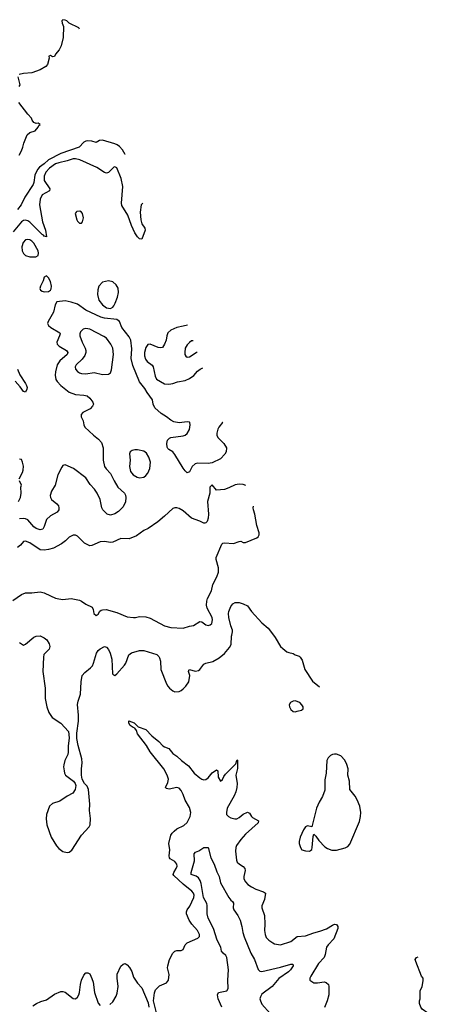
# Model space of a CAD drawing. Header units: inches. Extents: x 1384664 to 1536621, y 460766 to 646467.
# Tile 475 of 488: x 1471673 to 1475750, y 616438 to 625942. Entities that reach past the tile are written whole.
import ezdxf

# ---------------------------------------------------------------- set-up
doc = ezdxf.new("R2010")
doc.units = ezdxf.units.IN
doc.header["$MEASUREMENT"] = 0
doc.layers.add('B4671', color=7, linetype='Continuous')
doc.layers.add('B4672', color=7, linetype='Continuous')

msp = doc.modelspace()

# ---------------------------------------------------------------- linework, layer by layer
at = {"layer": 'B4671', "color": 5}
for points, elevation in [([(1471670.7, 619930.7), (1471710, 619905.2), (1471730, 619914), (1471810, 619982.8), (1471830, 619992.1), (1471870, 619993), (1471910, 619975.5), (1471934.6, 619954.6), (1471957.2, 619917.2), (1471963.5, 619890), (1471955.7, 619864.3), (1471906.7, 619813.3), (1471900.9, 619790), (1471897.2, 619650), (1471918, 619490), (1471918.5, 619390), (1471933.1, 619310), (1471953.5, 619253.5), (1471986.5, 619206.5), (1472070, 619152.7), (1472142.8, 619070), (1472150.7, 619010), (1472138.8, 618930), (1472141, 618870), (1472138, 618850), (1472108, 618790), (1472098.8, 618750), (1472096, 618730), (1472100.7, 618690), (1472104, 618670), (1472114, 618650), (1472190.5, 618590.5), (1472206.8, 618570), (1472214, 618550), (1472208, 618510), (1472185.1, 618474.9), (1472130, 618447.8), (1472060.5, 618399.5), (1471990, 618377), (1471958.8, 618350), (1471930.5, 618269.5), (1471928.2, 618228.2), (1471933, 618170), (1471975.5, 618050), (1472026.4, 617966.4), (1472050, 617940.5), (1472090, 617913), (1472130, 617903.1), (1472150, 617906.4), (1472175.4, 617924.6), (1472267.6, 618070), (1472342.9, 618150), (1472352.8, 618170), (1472356.4, 618230), (1472347.1, 618310), (1472349.7, 618370), (1472336, 618510), (1472323.1, 618543.1), (1472298, 618570), (1472275.3, 618610), (1472269.4, 618649.4), (1472269.6, 618710), (1472276.2, 618770), (1472271.9, 618808.1), (1472237, 618937), (1472224.1, 619004.1), (1472224.5, 619055.5), (1472238.7, 619170), (1472241.3, 619230), (1472229.7, 619330.3), (1472236, 619364), (1472258.9, 619430), (1472265.4, 619550), (1472276, 619610), (1472299.7, 619640.3), (1472355.3, 619684.7), (1472374.4, 619705.6), (1472385.7, 619730), (1472413.9, 619826.1), (1472430, 619851.5), (1472450, 619870.3), (1472490, 619890.4), (1472510, 619884.4), (1472530, 619862.4), (1472546.5, 619826.5), (1472560.1, 619770), (1472568.9, 619628.9), (1472577.2, 619617.2), (1472590, 619611.7), (1472610, 619627.5), (1472683.9, 619710), (1472695.8, 619730), (1472725, 619810), (1472750, 619830.2), (1472830, 619852.2), (1472870, 619854.2), (1472994.3, 619814.3), (1473015.8, 619795.8), (1473023, 619783), (1473031.5, 619750), (1473034.4, 619670), (1473090, 619531), (1473102.4, 619510), (1473118, 619490), (1473150, 619462.4), (1473170, 619454), (1473210, 619455.8), (1473230, 619465.3), (1473250, 619482.4), (1473276.9, 619510), (1473305.6, 619550), (1473315.1, 619610), (1473302.4, 619650), (1473309.3, 619670), (1473370, 619654.9), (1473398.9, 619661.1), (1473411.6, 619670), (1473450, 619720.5), (1473470, 619730.4), (1473534.7, 619745.2), (1473596.4, 619783.6), (1473650, 619825.5), (1473698.4, 619881.6), (1473711.4, 619910), (1473715.9, 619990), (1473718.6, 620000)], 720), ([(1474121, 620000), (1474137.3, 619977.3), (1474190, 619890.8), (1474210, 619870.8), (1474250, 619841), (1474270, 619832), (1474310, 619824.7), (1474330, 619811.3), (1474370, 619798), (1474378, 619790), (1474398, 619758), (1474424.9, 619670), (1474498.3, 619558.3), (1474564.6, 619502.8)], 720), ([(1472998.7, 616330), (1472963.7, 616470), (1472971.9, 616548.1), (1472983.6, 616576.4), (1473022.5, 616617.5), (1473090, 616646), (1473109.2, 616670), (1473114.8, 616725.2), (1473099.5, 616790), (1473102, 616810), (1473119.6, 616870), (1473150, 616930.6), (1473170, 616950.5), (1473190, 616957.1), (1473230, 616956.3), (1473250, 616966.8), (1473269.5, 617010.5), (1473289.4, 617030.6), (1473390, 617076), (1473408.9, 617091.1), (1473409, 617110), (1473389.3, 617150), (1473331.9, 617211.9), (1473308.3, 617250), (1473282.6, 617310), (1473280.5, 617330), (1473288, 617350), (1473314, 617386), (1473353.8, 617470), (1473355.8, 617490), (1473349.8, 617510), (1473333.3, 617530), (1473250, 617597.4), (1473160.4, 617680.3), (1473154.8, 617690), (1473158.9, 617710), (1473183.7, 617750), (1473190.7, 617770), (1473189.8, 617790), (1473170, 617817.6), (1473123.3, 617843.3), (1473118, 617850), (1473115.4, 617870), (1473120.5, 617930), (1473112.9, 617990), (1473129.8, 618070), (1473142.2, 618090), (1473163.1, 618110), (1473190, 618130.1), (1473255.7, 618164.3), (1473288.1, 618191.9), (1473317.8, 618250), (1473323.6, 618290), (1473310, 618336), (1473268.7, 618408.7), (1473250, 618462.3), (1473230, 618501.5), (1473210, 618525.5), (1473190, 618529.9), (1473115.4, 618515.4), (1473090, 618521.3), (1473080.5, 618530), (1473102.7, 618577.3), (1473108.1, 618610), (1473094.9, 618650), (1473064.5, 618710), (1472930, 618875.2), (1472896.1, 618936.1), (1472809.9, 619050), (1472799.4, 619079.4), (1472784.2, 619104.2), (1472766.3, 619110), (1472737.6, 619130), (1472726.2, 619150), (1472724.8, 619175.2), (1472775.8, 619155.8), (1472815.1, 619115.1), (1472890.8, 619090.8), (1472948.3, 619028.4), (1473015.6, 618975.6), (1473053.8, 618933.8), (1473070, 618921.7), (1473110, 618905.3), (1473150, 618858.9), (1473190, 618833.8), (1473232.4, 618790), (1473300.7, 618740.7), (1473356.9, 618670), (1473410, 618624.4), (1473430, 618612.4), (1473450, 618605.5), (1473470, 618607.7), (1473490, 618623.1), (1473530, 618671.6), (1473570, 618702), (1473584, 618690), (1473587.9, 618630), (1473610, 618590.6), (1473630, 618607.3), (1473642.4, 618637.6), (1473659.7, 618660.3), (1473759.5, 618760.5), (1473767, 618790), (1473770, 618796), (1473775.3, 618795.3), (1473773.5, 618713.5), (1473759.1, 618650), (1473772.4, 618570), (1473767.1, 618530), (1473757.6, 618490), (1473741.1, 618450), (1473674.3, 618330), (1473666.4, 618290), (1473668.9, 618270), (1473687.7, 618250), (1473710, 618238.4), (1473747.3, 618227.3), (1473768.7, 618228.7), (1473790, 618240.3), (1473830, 618273.4), (1473871.4, 618291.4), (1473890, 618283), (1473908.9, 618250), (1473920, 618240), (1473978, 618210), (1473972.7, 618190), (1473850, 618078.5), (1473804.7, 618030), (1473764.6, 617970), (1473756.5, 617950), (1473754.4, 617914.4), (1473763.8, 617830), (1473770.6, 617810), (1473794, 617790), (1473829.2, 617769.2), (1473844.6, 617750), (1473847.9, 617730), (1473834.3, 617670), (1473836, 617650), (1473850, 617619.3), (1473874.2, 617594.2), (1473910.4, 617570), (1473949.5, 617549.5), (1474024.3, 617524.3), (1474043.1, 617510), (1474034.2, 617450), (1474007.4, 617387.4), (1474009, 617369), (1474035.8, 617295.8), (1474038.9, 617210), (1474034.7, 617150), (1474040.7, 617110), (1474050, 617083.8), (1474075.6, 617055.6), (1474114, 617030), (1474130, 617022.6), (1474190, 617012), (1474290, 617045.2), (1474350, 617093.1), (1474430, 617099.7), (1474510, 617128.4), (1474570, 617142.2), (1474632.4, 617167.6), (1474690, 617203.1), (1474710, 617210.4), (1474730, 617207.3), (1474741.6, 617190), (1474743.1, 617170), (1474702, 617070), (1474648.3, 617011.7), (1474634.2, 616990), (1474621.4, 616918.6), (1474610.9, 616889.1), (1474554.6, 616830), (1474480.5, 616710), (1474470.8, 616690), (1474471.1, 616671.1), (1474510, 616646), (1474544.5, 616644.5), (1474610, 616653), (1474630, 616647.7), (1474650.6, 616630), (1474655.5, 616610), (1474653.7, 616530), (1474637.6, 616470), (1474613.7, 616406.3)], 680), ([(1473622.7, 616410), (1473589.1, 616490), (1473580.7, 616530), (1473589.9, 616550.1), (1473670, 616566.9), (1473684.2, 616590), (1473679.3, 616670), (1473688.3, 616771.7), (1473671.9, 616890), (1473660.3, 616910), (1473634.8, 616930), (1473619.8, 616950), (1473614.7, 616990), (1473577, 617057), (1473542.5, 617170), (1473491.3, 617270), (1473482.9, 617310), (1473481.3, 617390), (1473476.7, 617410), (1473447.4, 617470), (1473424.5, 617604.5), (1473414.2, 617634.3), (1473398, 617658), (1473375.6, 617675.6), (1473326.9, 617690), (1473325.8, 617710), (1473358.3, 617821.7), (1473357.2, 617890), (1473370, 617905.2), (1473402.4, 617917.6), (1473450, 617951.2), (1473490, 617950.6), (1473515.3, 617850), (1473550.1, 617790.1), (1473575.9, 617715.9), (1473598.5, 617670), (1473610.2, 617610), (1473690.1, 617470.1), (1473710, 617443.1), (1473726, 617430), (1473734.1, 617414.1), (1473732.6, 617370), (1473739.1, 617350), (1473775.8, 617295.8), (1473798.5, 617250), (1473817.1, 617190), (1473826.2, 617130), (1473839, 617090), (1473901.6, 616930), (1473938.9, 616870), (1473974.8, 616774.8), (1473990, 616758.7), (1474010, 616755.6), (1474190, 616795), (1474290, 616826), (1474304, 616824), (1474310, 616818), (1474312.4, 616810), (1474287, 616770), (1474266.7, 616750), (1474174.2, 616685.8), (1474110, 616608), (1474010, 616534.5), (1473995.2, 616510), (1473990.2, 616490), (1473994.4, 616470), (1474010, 616440.3), (1474090, 616350.5)], 660), ([(1475750, 616259), (1475730, 616261.2), (1475695.3, 616290), (1475640.1, 616320.1), (1475610, 616353.2), (1475555.3, 616390), (1475542, 616410), (1475530, 616446), (1475528.7, 616470), (1475538, 616490), (1475538, 616570), (1475554.6, 616605.4), (1475566, 616666), (1475566, 616690), (1475548, 616710), (1475493.3, 616850), (1475489.7, 616870), (1475500.9, 616890), (1475516.8, 616897.4)], 680), ([(1471798, 616422), (1471834.5, 616445.5), (1471875.4, 616464.6), (1471930, 616482), (1472010, 616536.3), (1472070, 616560.7), (1472090, 616562), (1472110, 616554), (1472190, 616494.8), (1472210, 616491), (1472230, 616506), (1472242, 616530), (1472250, 616552), (1472259.7, 616630), (1472270, 616671), (1472290, 616718), (1472310, 616741), (1472330, 616742.8), (1472350, 616730.6), (1472370, 616686.8), (1472381.7, 616650), (1472395.6, 616550), (1472430.7, 616450), (1472450, 616426.8)], 680), ([(1472543.2, 616436.8), (1472570, 616461), (1472603.3, 616516.7), (1472614.2, 616545.8), (1472622.2, 616610), (1472612.4, 616690), (1472613, 616730), (1472650, 616806), (1472670, 616826), (1472690, 616831), (1472710, 616818), (1472732.1, 616792.1), (1472753.7, 616753.7), (1472770, 616698.8), (1472810, 616641), (1472850, 616596), (1472912.7, 616452.7), (1472919.1, 616410)], 680)]:
    msp.add_lwpolyline(points, dxfattribs=dict(at, elevation=elevation))
at = {"layer": 'B4671', "color": 5, "elevation": 720}
for points in [[(1474330, 619367), (1474310, 619363.6), (1474284.9, 619350), (1474272.7, 619330), (1474276.4, 619310), (1474290, 619284.9), (1474310, 619264.9), (1474330, 619260.5), (1474350, 619266.8), (1474390, 619278), (1474408, 619290), (1474408.7, 619310), (1474394, 619330), (1474374, 619350)], [(1474710, 618852.7), (1474690, 618849.2), (1474670, 618839), (1474650, 618815.3), (1474637.3, 618790), (1474630.6, 618670), (1474617.1, 618602.9), (1474615.4, 618504.6), (1474594.9, 618445.1), (1474562, 618390), (1474537.6, 618330), (1474490.4, 618149.6), (1474450, 618160.7), (1474428.7, 618150), (1474410, 618120.9), (1474378, 618050), (1474368.5, 618010), (1474368.5, 617990), (1474380.5, 617950), (1474394.8, 617930), (1474430, 617918.4), (1474470, 617917.1), (1474478.6, 617921.4), (1474490, 617930.8), (1474496, 617950), (1474503.1, 618056.9), (1474510, 618078.8), (1474530, 618059.3), (1474558.3, 618018.2), (1474616.5, 617956.5), (1474640.9, 617940.9), (1474684.9, 617924.9), (1474730, 617924.9), (1474813.2, 617946.8), (1474838, 617962), (1474856.6, 617983.4), (1474950, 618200.7), (1474960.9, 618250), (1474963.5, 618290), (1474952.8, 618350), (1474930, 618412.3), (1474907.9, 618448), (1474858.3, 618510), (1474855, 618590), (1474837.2, 618650), (1474843.1, 618710), (1474830, 618752.3), (1474810, 618793.6), (1474770, 618835.1), (1474730, 618851.8)]]:
    msp.add_lwpolyline(points, close=True, dxfattribs=at)
at = {"layer": 'B4672', "color": 5}
for points, elevation in [([(1472251.1, 625849.8), (1472242.7, 625862.7), (1472149.5, 625909.5), (1472128, 625930), (1472110, 625939), (1472090, 625942), (1472078, 625930), (1472081, 625910), (1472096.8, 625876.8), (1472092.7, 625770), (1472073, 625690), (1472053.4, 625650), (1472018, 625610), (1472010, 625586), (1471990, 625582), (1471970, 625595.3), (1471954, 625590), (1471958, 625570), (1471941, 625510), (1471924.7, 625490), (1471870, 625459), (1471790, 625429), (1471710, 625421.2), (1471668.3, 625411.7)], 640), ([(1471656, 625390), (1471673.4, 625313.4), (1471663.4, 625296.6)], 640), ([(1471667, 624633), (1471690, 624675.8), (1471704.5, 624710), (1471711.1, 624750), (1471745.4, 624830), (1471770, 624852.4), (1471821.2, 624870), (1471850, 624904), (1471858, 624922), (1471868.7, 624930), (1471850, 624944), (1471830, 624941.2), (1471809.6, 624949.6), (1471791.8, 624971.8), (1471785.1, 624990), (1471750, 625029.7), (1471664, 625144)], 660), ([(1472691.4, 624639.6), (1472690, 624639.5), (1472664.4, 624684.4), (1472636.4, 624716.4), (1472614.3, 624734.3), (1472590, 624744.1), (1472470, 624778.3), (1472443.4, 624776.6), (1472410, 624758), (1472368.5, 624768.5), (1472330, 624772), (1472310, 624769.7), (1472290, 624758.9), (1472246.7, 624710), (1472070, 624649.5), (1471951.3, 624588.7), (1471910, 624550.3), (1471862.8, 624517.2), (1471844.9, 624495.1), (1471820.2, 624439.8), (1471809.5, 624370), (1471802.2, 624350), (1471722.4, 624230), (1471686.4, 624153.6), (1471650.2, 624109.8)], 660), ([(1472862.2, 624170.1), (1472854.4, 624165.6), (1472845.8, 624154.2), (1472836, 624084), (1472840.6, 624010), (1472851.3, 623970), (1472878.5, 623930), (1472884, 623910), (1472850, 623822.7), (1472830, 623826), (1472810, 623844.5), (1472783.7, 623883.7), (1472750, 623956.9), (1472714.5, 624054.5), (1472659.3, 624150), (1472654.5, 624170), (1472668.9, 624331.1), (1472652, 624410), (1472610, 624511), (1472590, 624521.1), (1472582.4, 624517.6), (1472530, 624466.9), (1472510, 624461.1), (1472490, 624467.1), (1472416.4, 624516.4), (1472253, 624590), (1472210, 624598.5), (1472190, 624597.5), (1472130, 624579), (1472050, 624561.8), (1472019.2, 624550), (1471958.8, 624510), (1471924.8, 624470), (1471909.6, 624430), (1471909.6, 624390), (1471963.5, 624310), (1471960.2, 624290), (1471890, 624249.8), (1471871.4, 624210), (1471864.9, 624155.1), (1471893.9, 623990), (1471923.2, 623910), (1471930, 623846.6), (1471910, 623851.1), (1471902.6, 623862.6), (1471890, 623868.7), (1471770, 623988.4), (1471750, 624001.5), (1471730, 624007.8), (1471710, 624004.9), (1471690, 623989.9), (1471610, 623895.3)], 680), ([(1473632.1, 622054.5), (1473630, 622052.8), (1473594.5, 622010), (1473583.5, 621990), (1473573.5, 621950), (1473576, 621930), (1473585.2, 621910), (1473643.8, 621850), (1473668.4, 621810), (1473664.3, 621770), (1473651.6, 621748.4), (1473610, 621702.5), (1473530, 621666), (1473490, 621658.5), (1473390, 621660.2), (1473365, 621655), (1473336.9, 621630), (1473310, 621579), (1473290, 621569.3), (1473270, 621585.6), (1473250, 621612.8), (1473170, 621745.6), (1473150, 621769.6), (1473112.6, 621792.6), (1473103.3, 621803.3), (1473096.1, 621816.1), (1473091.1, 621850), (1473098, 621882), (1473116.8, 621903.2), (1473130.9, 621909.1), (1473250, 621924.5), (1473270, 621930.3), (1473290, 621946), (1473310, 621986.8), (1473316.5, 622030), (1473313.5, 622053.5), (1473310, 622058), (1473290, 622058.7), (1473210.7, 622050.7), (1473160.3, 622060.3), (1473130, 622076.9), (1473089.6, 622110), (1473039.2, 622139.2), (1472975.8, 622195.8), (1472960.7, 622230), (1472953.1, 622273.1), (1472902.5, 622342.5), (1472881.5, 622381.5), (1472830, 622445.2), (1472763.1, 622603.1), (1472748.7, 622670), (1472755.2, 622764.8), (1472746, 622850), (1472730, 622881.6), (1472659.7, 622970), (1472635.3, 623030), (1472609.3, 623049.3), (1472490, 623061.3), (1472456, 623070), (1472310, 623138.4), (1472230, 623194.8), (1472170, 623216.3), (1472110, 623226.6), (1472030, 623218.4), (1472016.1, 623190), (1472000.4, 623119.6), (1471946, 623030), (1471942.2, 623010), (1471949, 622990), (1471971.6, 622970), (1472058.5, 622918.5), (1472064, 622910), (1472057.7, 622890), (1472030.2, 622830), (1472033.2, 622810), (1472052.9, 622790), (1472124, 622750), (1472136.5, 622730), (1472131.9, 622710), (1472060.7, 622650), (1472033.7, 622610), (1472017.1, 622542.9), (1472015.5, 622510), (1472022.3, 622470), (1472034.4, 622450), (1472070, 622411.4), (1472150, 622348.1), (1472210, 622322.9), (1472290, 622318.4), (1472323, 622310), (1472350, 622287.2), (1472379, 622250), (1472383.2, 622230), (1472376.5, 622210), (1472353.1, 622186.9), (1472282, 622150), (1472266.3, 622130), (1472266.3, 622110), (1472286.3, 622070), (1472292.8, 622030), (1472302, 622010), (1472384.6, 621930), (1472434.4, 621894.4), (1472461.5, 621861.5), (1472477.4, 621810), (1472477, 621690), (1472490.1, 621630.1), (1472505.4, 621605.4), (1472550, 621562.3), (1472584.2, 621490), (1472621.1, 621430), (1472683.1, 621370), (1472693.3, 621353.3), (1472697.3, 621330), (1472692.8, 621287.2), (1472670, 621240.9), (1472625.8, 621194.2), (1472590, 621172.8), (1472550, 621158.3), (1472517, 621170), (1472475.8, 621210), (1472464.4, 621230), (1472449.9, 621309.9), (1472420.6, 621370), (1472392.9, 621410), (1472353.9, 621453.9), (1472310, 621519), (1472190.4, 621610.4), (1472110, 621643.5), (1472098.5, 621641.5), (1472090, 621638.9), (1472078.3, 621621.6), (1472039.8, 621550), (1472013.9, 621450), (1471980.9, 621390), (1471967.5, 621350), (1471968.7, 621330), (1471978.6, 621310), (1472032, 621270), (1472046, 621250), (1472051.7, 621230), (1472050.3, 621210), (1472033.3, 621186.7), (1471968.5, 621151.5), (1471930, 621117.6), (1471910.1, 621049.9), (1471894.9, 621025.1), (1471870, 621017.4), (1471830, 621029.8), (1471810, 621045.7), (1471752.6, 621112.6), (1471730, 621124.3), (1471710, 621128.4), (1471670, 621124)], 720), ([(1473290.3, 622993.5), (1473250, 622982.1), (1473187.7, 622972.3), (1473130, 622946.4), (1473101.9, 622918.1), (1473090.8, 622890), (1473084.5, 622850), (1473071, 622809), (1473050, 622778.7), (1473030, 622774.5), (1473010, 622776.4), (1472930, 622809.8), (1472910, 622806), (1472890, 622778), (1472875.5, 622730), (1472877.3, 622697.3), (1472885.5, 622665.5), (1472901.7, 622641.7), (1472950, 622607.3), (1472959.5, 622590), (1472979.9, 622499.9), (1472993.4, 622473.4), (1473068.3, 622428.3), (1473110, 622424.7), (1473150, 622429.3), (1473194.6, 622445.4), (1473270, 622459.3), (1473310, 622478.5), (1473351.4, 622508.6), (1473387.9, 622550), (1473412.4, 622570), (1473439.8, 622582.7)], 720), ([(1473345.9, 622840.7), (1473330, 622840.7), (1473310, 622827), (1473290, 622804.5), (1473270.3, 622770), (1473264.4, 622730), (1473266.3, 622710), (1473274.7, 622694.7), (1473290, 622685.3), (1473310, 622688.9), (1473375.1, 622730), (1473383.6, 622737.2)], 740), ([(1471652.5, 622570), (1471675, 622515), (1471730, 622430.4), (1471738.6, 622410), (1471744.4, 622390), (1471743, 622377), (1471730, 622345.2), (1471710, 622351.8), (1471678.8, 622398.8), (1471630, 622452.4)], 680), ([(1471666.3, 621510), (1471699.8, 621570), (1471707.3, 621592.7), (1471708.8, 621631.2), (1471701, 621670), (1471690, 621697.4), (1471670, 621701.1)], 720), ([(1473854.8, 621445.1), (1473830, 621454), (1473790, 621458.7), (1473750, 621451.6), (1473690, 621421.6), (1473650, 621407.6), (1473570, 621399.3), (1473530, 621453.2), (1473508.2, 621430), (1473507, 621370), (1473485.7, 621290), (1473494, 621170), (1473490.4, 621129.7), (1473480.3, 621099.7), (1473470, 621086.6), (1473457.6, 621082.4), (1473450, 621080.7), (1473410, 621100.5), (1473330, 621129.7), (1473250, 621201.6), (1473210, 621224.5), (1473190, 621231.6), (1473170, 621231.6), (1473150, 621222), (1473071.3, 621148.7), (1473004.9, 621095.1), (1472913.4, 621030), (1472870, 621009.7), (1472799.4, 620960.6), (1472730, 620932), (1472650, 620932.5), (1472570, 620899.3), (1472550, 620895.1), (1472490, 620905.1), (1472450, 620900.9), (1472370, 620865.6), (1472350, 620864.5), (1472299, 620890), (1472230, 620956), (1472210, 620966.6), (1472190, 620966.6), (1472150, 620946.6), (1472113, 620910), (1472075.9, 620884.1), (1471998.4, 620841.6), (1471950, 620826.5), (1471910, 620820.2), (1471870, 620825), (1471770, 620890.8), (1471730, 620909.5), (1471710, 620905.2), (1471680.7, 620870), (1471650, 620847.6)], 740), ([(1471660.3, 621290), (1471679.4, 621330), (1471686.5, 621370), (1471684.2, 621430), (1471688.7, 621450), (1471669.6, 621490)], 720), ([(1471605.6, 620334.4), (1471690, 620394.8), (1471730, 620410.6), (1471790, 620410.6), (1471870, 620418.8), (1471910, 620410.8), (1471970, 620379.1), (1472018.4, 620358.4), (1472050.4, 620350.3), (1472090, 620344.9), (1472170, 620354.9), (1472250, 620338), (1472270.2, 620330.2), (1472310, 620300.4), (1472370.8, 620270), (1472382, 620250), (1472388.6, 620208.6), (1472410, 620191.3), (1472430, 620204.7), (1472446.6, 620233.4), (1472458.6, 620241.4), (1472470, 620246.8), (1472507.1, 620247.1), (1472610, 620221), (1472710, 620178), (1472770, 620171.3), (1472790, 620171.3), (1472830, 620180.7), (1472890, 620176.3), (1472930, 620164), (1473070, 620090.7), (1473130, 620073.4), (1473250, 620067.3), (1473311.7, 620088.3), (1473350, 620095.5), (1473410, 620132.7), (1473430, 620130.5), (1473470, 620099.3), (1473490, 620094.9), (1473510, 620101.6), (1473525.6, 620114.4), (1473533, 620150), (1473529.6, 620170), (1473482.5, 620262.5), (1473476.5, 620290), (1473477.5, 620330), (1473484.3, 620355.7), (1473523, 620430), (1473536.2, 620490), (1473575.8, 620564.2), (1473590.9, 620609.1), (1473591.1, 620650), (1473567.8, 620730), (1473569.6, 620750), (1473622, 620878), (1473631.9, 620888.1), (1473647.9, 620892.1), (1473734.4, 620885.6), (1473790, 620905.5), (1473806.8, 620906.8), (1473830, 620896), (1473850, 620896.3), (1473959.7, 620940.3), (1473972.7, 620950), (1473982, 620970), (1473981.6, 620990), (1473960.2, 621060.2), (1473940.8, 621170), (1473927.6, 621210), (1473925.1, 621230), (1473927.1, 621247.3)], 740), ([(1473718.6, 620000), (1473727.4, 620032.6), (1473726.6, 620050), (1473709.9, 620089.9), (1473689.8, 620170), (1473686.2, 620210), (1473689.7, 620230), (1473710, 620279.1), (1473730, 620303.1), (1473750, 620314.9), (1473790, 620317.6), (1473830, 620303.8), (1473870, 620283), (1473909.3, 620229.3), (1474010, 620121.3), (1474070.7, 620070), (1474121, 620000)], 720)]:
    msp.add_lwpolyline(points, dxfattribs=dict(at, elevation=elevation))
for points, elevation in [([(1472253.6, 624093.6), (1472224.7, 624090), (1472215.9, 624084.1), (1472208.2, 624070), (1472224.2, 624010), (1472230, 623997.3), (1472250, 623979.1), (1472270, 623977.3), (1472279.5, 623990), (1472287.6, 624030), (1472278.4, 624070), (1472270, 624085.2)], 720), ([(1471750, 623821.5), (1471730, 623816.3), (1471706.5, 623790), (1471693, 623750), (1471696.1, 623710), (1471710, 623684.7), (1471730, 623667.1), (1471770, 623654.3), (1471828, 623652), (1471850, 623666.7), (1471853.3, 623686.7), (1471849.9, 623710), (1471810, 623784.8), (1471790, 623805.7), (1471770, 623817.9)], 720), ([(1471930, 623469.5), (1471910, 623457.2), (1471899.3, 623420.7), (1471873.6, 623370), (1471868.3, 623348.3), (1471874.4, 623330), (1471890, 623321.3), (1471910, 623315.5), (1471950, 623319.5), (1471970, 623330.7), (1471976.6, 623343.4), (1471980.3, 623370), (1471970, 623416.2), (1471950, 623451.5)], 720), ([(1472530, 623419.7), (1472472.1, 623408), (1472437.4, 623370), (1472425.2, 623334.8), (1472421.8, 623290), (1472435.1, 623235.1), (1472470, 623188.5), (1472510, 623161.3), (1472550, 623155.5), (1472570, 623166.8), (1472581.6, 623178.4), (1472594.9, 623205.1), (1472615.8, 623264.2), (1472626, 623310), (1472622.4, 623350), (1472604.1, 623384.1), (1472570, 623412.4)], 720), ([(1472310, 622961.4), (1472284.1, 622955.9), (1472258, 622930), (1472251.7, 622910), (1472253.1, 622890), (1472275.2, 622830), (1472305.2, 622770), (1472311.8, 622750), (1472311.8, 622730), (1472299.7, 622700.3), (1472276.1, 622663.9), (1472217.4, 622610), (1472209, 622590), (1472210.3, 622570), (1472230, 622544.9), (1472250, 622531.8), (1472270, 622526.3), (1472310, 622524.2), (1472390, 622534.9), (1472470, 622518), (1472530, 622520.3), (1472547.3, 622532.7), (1472558.2, 622561.8), (1472579.2, 622710), (1472571.2, 622770), (1472551.4, 622811.4), (1472510, 622867.2), (1472485.4, 622885.4), (1472350, 622953.8)], 740), ([(1472810, 621790.9), (1472782, 621790), (1472757, 621783), (1472739.1, 621770), (1472730.6, 621750), (1472738.9, 621690), (1472731.5, 621630), (1472740.9, 621580.9), (1472767, 621547), (1472805.1, 621525.1), (1472830, 621519), (1472870, 621526.3), (1472890, 621541.1), (1472910, 621565.7), (1472929.3, 621610.7), (1472935.5, 621670), (1472920.1, 621720.1), (1472897.2, 621757.2), (1472870, 621775.5)], 740)]:
    msp.add_lwpolyline(points, close=True, dxfattribs=dict(at, elevation=elevation))

doc.saveas('drawing.dxf')
